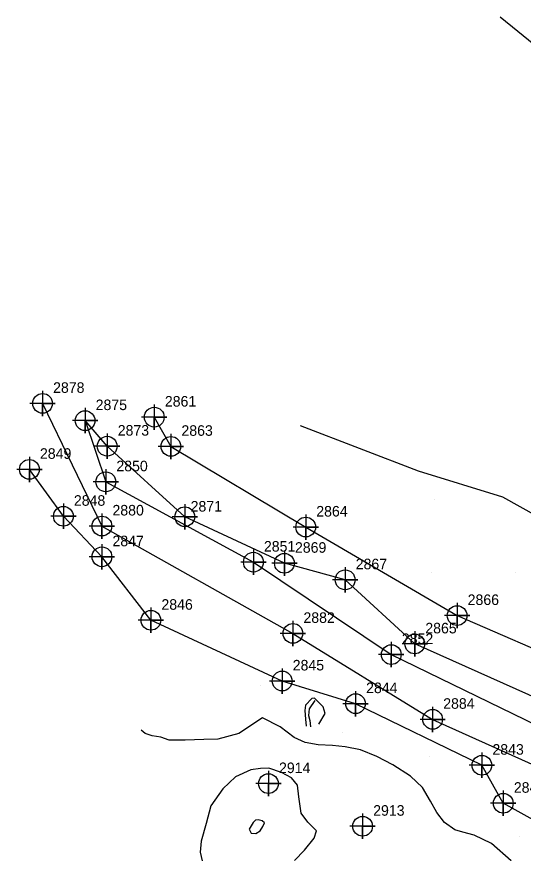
# Model space of a CAD drawing. Extents: x 2062781 to 2066835, y 358981 to 366501.
# Drawn here: x 2064918.8 to 2065038.8, y 363793 to 363991.2 of the extents above; entities that cross this region are included whole.
import ezdxf

# ---------------------------------------------------------------- set-up
doc = ezdxf.new("R2010")
doc.units = 0
for name, color, linetype in [('Exist DTM Breakline', 7, 'Continuous'), ('Exist DTM Breakline Cogo Number', 7, 'Continuous'), ('Exist DTM Breakline Cogo Point CELL', 7, 'Continuous'), ('Exist DTM Regular Point CELL', 7, 'Continuous'), ('Exist DTM Regular Point Cogo Number', 7, 'Continuous'), ('Exist DTM Ridgeline', 7, 'Continuous'), ('Exist DTM Ridgeline Cogo Number', 7, 'Continuous'), ('Exist DTM Ridgeline Cogo Point CELL', 7, 'Continuous'), ('PH Exist DTM Breakline', 7, 'Continuous'), ('PH Exist DTM Point', 7, 'Continuous')]:
    doc.layers.add(name, color=color, linetype=linetype)

msp = doc.modelspace()

# ---------------------------------------------------------------- linework, layer by layer
at = {"layer": 'Exist DTM Breakline'}
for points in [[(2064974.86, 363861.97), (2065007.56, 363840.08), (2065047.97, 363820.45), (2065070.8, 363805.63), (2065084.69, 363800.15), (2065086.73, 363797.57), (2065089.49, 363804.63), (2065066.62, 363815.25), (2065058.1, 363816.65), (2065054.81, 363819.18), (2065046.16, 363827.87), (2065013.12, 363842.6), (2064996.62, 363857.78), (2064982.22, 363861.7), (2064958.61, 363872.73), (2064940.21, 363889.44), (2064934.98, 363895.49), (2064939.89, 363881)], [(2065082.89, 363742.04), (2065080.94, 363749.78), (2065088.43, 363762.97), (2065071.56, 363776.19), (2065062.94, 363785.19), (2065063.32, 363796.1), (2065047.16, 363802.91), (2065041.87, 363800.55), (2065034.1, 363804.85), (2065029.03, 363813.86), (2064999.08, 363828.45), (2064981.69, 363833.82), (2064950.57, 363848.2), (2064938.96, 363863.24), (2064929.82, 363872.83), (2064921.77, 363883.95)], [(2064939.89, 363881), (2064974.86, 363861.97)]]:
    msp.add_lwpolyline(points, dxfattribs=at)
at = {"layer": 'Exist DTM Breakline Cogo Point CELL'}
for points in [[(2064934.98, 363898.49), (2064934.98, 363892.49), (2064934.98, 363895.49), (2064937.98, 363895.49), (2064931.98, 363895.49)], [(2064934.98, 363898.49), (2064934.98, 363892.49), (2064934.98, 363895.49), (2064937.98, 363895.49), (2064931.98, 363895.49)], [(2064934.98, 363898.49), (2064934.98, 363892.49), (2064934.98, 363895.49), (2064937.98, 363895.49), (2064931.98, 363895.49)], [(2064940.21, 363892.44), (2064940.21, 363886.44), (2064940.21, 363889.44), (2064943.21, 363889.44), (2064937.21, 363889.44)], [(2064940.21, 363892.44), (2064940.21, 363886.44), (2064940.21, 363889.44), (2064943.21, 363889.44), (2064937.21, 363889.44)], [(2064940.21, 363892.44), (2064940.21, 363886.44), (2064940.21, 363889.44), (2064943.21, 363889.44), (2064937.21, 363889.44)], [(2064921.77, 363886.95), (2064921.77, 363880.95), (2064921.77, 363883.95), (2064924.77, 363883.95), (2064918.77, 363883.95)], [(2064921.77, 363886.95), (2064921.77, 363880.95), (2064921.77, 363883.95), (2064924.77, 363883.95), (2064918.77, 363883.95)], [(2064921.77, 363886.95), (2064921.77, 363880.95), (2064921.77, 363883.95), (2064924.77, 363883.95), (2064918.77, 363883.95)], [(2064939.89, 363884), (2064939.89, 363878), (2064939.89, 363881), (2064942.89, 363881), (2064936.89, 363881)], [(2064939.89, 363884), (2064939.89, 363878), (2064939.89, 363881), (2064942.89, 363881), (2064936.89, 363881)], [(2064939.89, 363884), (2064939.89, 363878), (2064939.89, 363881), (2064942.89, 363881), (2064936.89, 363881)], [(2064929.82, 363875.83), (2064929.82, 363869.83), (2064929.82, 363872.83), (2064932.82, 363872.83), (2064926.82, 363872.83)], [(2064929.82, 363875.83), (2064929.82, 363869.83), (2064929.82, 363872.83), (2064932.82, 363872.83), (2064926.82, 363872.83)], [(2064929.82, 363875.83), (2064929.82, 363869.83), (2064929.82, 363872.83), (2064932.82, 363872.83), (2064926.82, 363872.83)], [(2064958.61, 363875.73), (2064958.61, 363869.73), (2064958.61, 363872.73), (2064961.61, 363872.73), (2064955.61, 363872.73)], [(2064958.61, 363875.73), (2064958.61, 363869.73), (2064958.61, 363872.73), (2064961.61, 363872.73), (2064955.61, 363872.73)], [(2064958.61, 363875.73), (2064958.61, 363869.73), (2064958.61, 363872.73), (2064961.61, 363872.73), (2064955.61, 363872.73)], [(2064938.96, 363866.24), (2064938.96, 363860.24), (2064938.96, 363863.24), (2064941.96, 363863.24), (2064935.96, 363863.24)], [(2064938.96, 363866.24), (2064938.96, 363860.24), (2064938.96, 363863.24), (2064941.96, 363863.24), (2064935.96, 363863.24)], [(2064938.96, 363866.24), (2064938.96, 363860.24), (2064938.96, 363863.24), (2064941.96, 363863.24), (2064935.96, 363863.24)], [(2064974.86, 363864.97), (2064974.86, 363858.97), (2064974.86, 363861.97), (2064977.86, 363861.97), (2064971.86, 363861.97)], [(2064974.86, 363864.97), (2064974.86, 363858.97), (2064974.86, 363861.97), (2064977.86, 363861.97), (2064971.86, 363861.97)], [(2064974.86, 363864.97), (2064974.86, 363858.97), (2064974.86, 363861.97), (2064977.86, 363861.97), (2064971.86, 363861.97)], [(2064982.22, 363864.7), (2064982.22, 363858.7), (2064982.22, 363861.7), (2064985.22, 363861.7), (2064979.22, 363861.7)], [(2064982.22, 363864.7), (2064982.22, 363858.7), (2064982.22, 363861.7), (2064985.22, 363861.7), (2064979.22, 363861.7)], [(2064982.22, 363864.7), (2064982.22, 363858.7), (2064982.22, 363861.7), (2064985.22, 363861.7), (2064979.22, 363861.7)], [(2064996.62, 363860.78), (2064996.62, 363854.78), (2064996.62, 363857.78), (2064999.62, 363857.78), (2064993.62, 363857.78)], [(2064996.62, 363860.78), (2064996.62, 363854.78), (2064996.62, 363857.78), (2064999.62, 363857.78), (2064993.62, 363857.78)], [(2064996.62, 363860.78), (2064996.62, 363854.78), (2064996.62, 363857.78), (2064999.62, 363857.78), (2064993.62, 363857.78)], [(2064950.57, 363851.2), (2064950.57, 363845.2), (2064950.57, 363848.2), (2064953.57, 363848.2), (2064947.57, 363848.2)], [(2064950.57, 363851.2), (2064950.57, 363845.2), (2064950.57, 363848.2), (2064953.57, 363848.2), (2064947.57, 363848.2)], [(2064950.57, 363851.2), (2064950.57, 363845.2), (2064950.57, 363848.2), (2064953.57, 363848.2), (2064947.57, 363848.2)], [(2065013.12, 363845.6), (2065013.12, 363839.6), (2065013.12, 363842.6), (2065016.12, 363842.6), (2065010.12, 363842.6)], [(2065013.12, 363845.6), (2065013.12, 363839.6), (2065013.12, 363842.6), (2065016.12, 363842.6), (2065010.12, 363842.6)], [(2065013.12, 363845.6), (2065013.12, 363839.6), (2065013.12, 363842.6), (2065016.12, 363842.6), (2065010.12, 363842.6)], [(2065007.56, 363843.08), (2065007.56, 363837.08), (2065007.56, 363840.08), (2065010.56, 363840.08), (2065004.56, 363840.08)], [(2065007.56, 363843.08), (2065007.56, 363837.08), (2065007.56, 363840.08), (2065010.56, 363840.08), (2065004.56, 363840.08)], [(2065007.56, 363843.08), (2065007.56, 363837.08), (2065007.56, 363840.08), (2065010.56, 363840.08), (2065004.56, 363840.08)], [(2064981.69, 363836.82), (2064981.69, 363830.82), (2064981.69, 363833.82), (2064984.69, 363833.82), (2064978.69, 363833.82)], [(2064981.69, 363836.82), (2064981.69, 363830.82), (2064981.69, 363833.82), (2064984.69, 363833.82), (2064978.69, 363833.82)], [(2064981.69, 363836.82), (2064981.69, 363830.82), (2064981.69, 363833.82), (2064984.69, 363833.82), (2064978.69, 363833.82)], [(2064999.08, 363831.45), (2064999.08, 363825.45), (2064999.08, 363828.45), (2065002.08, 363828.45), (2064996.08, 363828.45)], [(2064999.08, 363831.45), (2064999.08, 363825.45), (2064999.08, 363828.45), (2065002.08, 363828.45), (2064996.08, 363828.45)], [(2064999.08, 363831.45), (2064999.08, 363825.45), (2064999.08, 363828.45), (2065002.08, 363828.45), (2064996.08, 363828.45)], [(2065029.03, 363816.86), (2065029.03, 363810.86), (2065029.03, 363813.86), (2065032.03, 363813.86), (2065026.03, 363813.86)], [(2065029.03, 363816.86), (2065029.03, 363810.86), (2065029.03, 363813.86), (2065032.03, 363813.86), (2065026.03, 363813.86)], [(2065029.03, 363816.86), (2065029.03, 363810.86), (2065029.03, 363813.86), (2065032.03, 363813.86), (2065026.03, 363813.86)], [(2065034.1, 363807.85), (2065034.1, 363801.85), (2065034.1, 363804.85), (2065037.1, 363804.85), (2065031.1, 363804.85)], [(2065034.1, 363807.85), (2065034.1, 363801.85), (2065034.1, 363804.85), (2065037.1, 363804.85), (2065031.1, 363804.85)], [(2065034.1, 363807.85), (2065034.1, 363801.85), (2065034.1, 363804.85), (2065037.1, 363804.85), (2065031.1, 363804.85)]]:
    msp.add_lwpolyline(points, dxfattribs=at)
for centre in [(2064934.98, 363895.49), (2064934.98, 363895.49), (2064934.98, 363895.49), (2064940.21, 363889.44), (2064940.21, 363889.44), (2064940.21, 363889.44), (2064921.77, 363883.95), (2064921.77, 363883.95), (2064921.77, 363883.95), (2064939.89, 363881), (2064939.89, 363881), (2064939.89, 363881), (2064929.82, 363872.83), (2064929.82, 363872.83), (2064929.82, 363872.83), (2064958.61, 363872.73), (2064958.61, 363872.73), (2064958.61, 363872.73), (2064938.96, 363863.24), (2064938.96, 363863.24), (2064938.96, 363863.24), (2064974.86, 363861.97), (2064974.86, 363861.97), (2064974.86, 363861.97), (2064982.22, 363861.7), (2064982.22, 363861.7), (2064982.22, 363861.7), (2064996.62, 363857.78), (2064996.62, 363857.78), (2064996.62, 363857.78), (2064950.57, 363848.2), (2064950.57, 363848.2), (2064950.57, 363848.2), (2065013.12, 363842.6), (2065013.12, 363842.6), (2065013.12, 363842.6), (2065007.56, 363840.08), (2065007.56, 363840.08), (2065007.56, 363840.08), (2064981.69, 363833.82), (2064981.69, 363833.82), (2064981.69, 363833.82), (2064999.08, 363828.45), (2064999.08, 363828.45), (2064999.08, 363828.45), (2065029.03, 363813.86), (2065029.03, 363813.86), (2065029.03, 363813.86), (2065034.1, 363804.85), (2065034.1, 363804.85), (2065034.1, 363804.85)]:
    msp.add_circle(centre, 2.34, dxfattribs=at)
at = {"layer": 'Exist DTM Regular Point CELL'}
for points in [[(2064978.44, 363812.51), (2064978.44, 363806.51), (2064978.44, 363809.51), (2064981.44, 363809.51), (2064975.44, 363809.51)], [(2065000.76, 363802.41), (2065000.76, 363796.41), (2065000.76, 363799.41), (2065003.76, 363799.41), (2064997.76, 363799.41)]]:
    msp.add_lwpolyline(points, dxfattribs=at)
for centre in [(2064978.44, 363809.51), (2065000.76, 363799.41)]:
    msp.add_circle(centre, 2.34, dxfattribs=at)
at = {"layer": 'Exist DTM Ridgeline'}
for points in [[(2064924.89, 363899.58), (2064938.96, 363870.53), (2064984.23, 363845.09), (2065017.36, 363824.74), (2065048.61, 363810.63), (2065069.79, 363799.9), (2065082.53, 363775.7), (2065094.19, 363768.5), (2065085.54, 363749.91)], [(2064951.38, 363896.32), (2064955.31, 363889.4), (2064987.27, 363870.28), (2065023.16, 363849.32), (2065051.23, 363837.17), (2065091.18, 363813.74), (2065101.41, 363806.63), (2065102.38, 363786.44), (2065107.69, 363763.06), (2065094.48, 363729.51), (2065086.75, 363709.39), (2065068.76, 363676.11), (2065053.6, 363649.96), (2065038.28, 363628.65), (2065013.28, 363639.59), (2065001.24, 363642.2)]]:
    msp.add_lwpolyline(points, dxfattribs=at)
at = {"layer": 'Exist DTM Ridgeline Cogo Point CELL'}
for points in [[(2064924.89, 363902.58), (2064924.89, 363896.58), (2064924.89, 363899.58), (2064927.89, 363899.58), (2064921.89, 363899.58)], [(2064924.89, 363902.58), (2064924.89, 363896.58), (2064924.89, 363899.58), (2064927.89, 363899.58), (2064921.89, 363899.58)], [(2064924.89, 363902.58), (2064924.89, 363896.58), (2064924.89, 363899.58), (2064927.89, 363899.58), (2064921.89, 363899.58)], [(2064951.38, 363899.32), (2064951.38, 363893.32), (2064951.38, 363896.32), (2064954.38, 363896.32), (2064948.38, 363896.32)], [(2064951.38, 363899.32), (2064951.38, 363893.32), (2064951.38, 363896.32), (2064954.38, 363896.32), (2064948.38, 363896.32)], [(2064951.38, 363899.32), (2064951.38, 363893.32), (2064951.38, 363896.32), (2064954.38, 363896.32), (2064948.38, 363896.32)], [(2064955.31, 363892.4), (2064955.31, 363886.4), (2064955.31, 363889.4), (2064958.31, 363889.4), (2064952.31, 363889.4)], [(2064955.31, 363892.4), (2064955.31, 363886.4), (2064955.31, 363889.4), (2064958.31, 363889.4), (2064952.31, 363889.4)], [(2064955.31, 363892.4), (2064955.31, 363886.4), (2064955.31, 363889.4), (2064958.31, 363889.4), (2064952.31, 363889.4)], [(2064938.96, 363873.53), (2064938.96, 363867.53), (2064938.96, 363870.53), (2064941.96, 363870.53), (2064935.96, 363870.53)], [(2064938.96, 363873.53), (2064938.96, 363867.53), (2064938.96, 363870.53), (2064941.96, 363870.53), (2064935.96, 363870.53)], [(2064938.96, 363873.53), (2064938.96, 363867.53), (2064938.96, 363870.53), (2064941.96, 363870.53), (2064935.96, 363870.53)], [(2064987.27, 363873.28), (2064987.27, 363867.28), (2064987.27, 363870.28), (2064990.27, 363870.28), (2064984.27, 363870.28)], [(2064987.27, 363873.28), (2064987.27, 363867.28), (2064987.27, 363870.28), (2064990.27, 363870.28), (2064984.27, 363870.28)], [(2064987.27, 363873.28), (2064987.27, 363867.28), (2064987.27, 363870.28), (2064990.27, 363870.28), (2064984.27, 363870.28)], [(2065023.16, 363852.32), (2065023.16, 363846.32), (2065023.16, 363849.32), (2065026.16, 363849.32), (2065020.16, 363849.32)], [(2065023.16, 363852.32), (2065023.16, 363846.32), (2065023.16, 363849.32), (2065026.16, 363849.32), (2065020.16, 363849.32)], [(2065023.16, 363852.32), (2065023.16, 363846.32), (2065023.16, 363849.32), (2065026.16, 363849.32), (2065020.16, 363849.32)], [(2064984.23, 363848.09), (2064984.23, 363842.09), (2064984.23, 363845.09), (2064987.23, 363845.09), (2064981.23, 363845.09)], [(2064984.23, 363848.09), (2064984.23, 363842.09), (2064984.23, 363845.09), (2064987.23, 363845.09), (2064981.23, 363845.09)], [(2064984.23, 363848.09), (2064984.23, 363842.09), (2064984.23, 363845.09), (2064987.23, 363845.09), (2064981.23, 363845.09)], [(2065017.36, 363827.74), (2065017.36, 363821.74), (2065017.36, 363824.74), (2065020.36, 363824.74), (2065014.36, 363824.74)], [(2065017.36, 363827.74), (2065017.36, 363821.74), (2065017.36, 363824.74), (2065020.36, 363824.74), (2065014.36, 363824.74)], [(2065017.36, 363827.74), (2065017.36, 363821.74), (2065017.36, 363824.74), (2065020.36, 363824.74), (2065014.36, 363824.74)]]:
    msp.add_lwpolyline(points, dxfattribs=at)
for centre in [(2064924.89, 363899.58), (2064924.89, 363899.58), (2064924.89, 363899.58), (2064951.38, 363896.32), (2064951.38, 363896.32), (2064951.38, 363896.32), (2064955.31, 363889.4), (2064955.31, 363889.4), (2064955.31, 363889.4), (2064938.96, 363870.53), (2064938.96, 363870.53), (2064938.96, 363870.53), (2064987.27, 363870.28), (2064987.27, 363870.28), (2064987.27, 363870.28), (2065023.16, 363849.32), (2065023.16, 363849.32), (2065023.16, 363849.32), (2064984.23, 363845.09), (2064984.23, 363845.09), (2064984.23, 363845.09), (2065017.36, 363824.74), (2065017.36, 363824.74), (2065017.36, 363824.74)]:
    msp.add_circle(centre, 2.34, dxfattribs=at)
at = {"layer": 'PH Exist DTM Breakline'}
for points in [[(2065033.37, 363991.17), (2065053.93, 363974.5), (2065074.96, 363965.7), (2065092.18, 363953.56), (2065111.44, 363937.31), (2065128.7, 363919.36), (2065144.86, 363903.16), (2065151.17, 363887.33), (2065152.18, 363869.92), (2065152.42, 363854.25), (2065149.56, 363837.9), (2065140.65, 363830.89), (2065128.26, 363828.97), (2065112.9, 363833.15), (2065102.17, 363841.61), (2065088.25, 363851.32), (2065062.79, 363861.32), (2065034.01, 363877.4), (2065014.01, 363883.51), (2064986.01, 363894.29)], [(2064985.89, 363832.49), (2064985.96, 363832.45)], [(2064990.34, 363823.56), (2064991.86, 363826.14), (2064991.38, 363827.73), (2064989.33, 363829.73), (2064988.72, 363829.69), (2064987.24, 363828.12), (2064987.06, 363826.81), (2064987.22, 363824.76), (2064987.39, 363823.12)], [(2064989.4, 363829.18), (2064988.11, 363827.26), (2064987.93, 363825.61), (2064988.28, 363824.48), (2064988.43, 363822.98)], [(2065035.97, 363791.21), (2065031.33, 363795.34), (2065027.19, 363797.34), (2065024.55, 363797.98), (2065022.58, 363798.54), (2065020.16, 363800.27), (2065018.37, 363802.66), (2065016.83, 363805.34), (2065014.92, 363808.57), (2065012.08, 363811.27), (2065007.94, 363813.95), (2065004.14, 363815.96), (2065000.22, 363817.5), (2064996.65, 363818.26), (2064993.62, 363818.51), (2064990.23, 363818.72), (2064987.13, 363819.26), (2064984.55, 363820.46), (2064981.22, 363822.99), (2064976.99, 363825.06), (2064971.42, 363821.38), (2064966.44, 363820.07), (2064963.12, 363819.96), (2064958.67, 363819.83), (2064954.9, 363819.8), (2064952.94, 363820.48), (2064950.88, 363820.86), (2064949.23, 363821.38), (2064948.27, 363822.14)], [(2064974.26, 363812.78), (2064970.64, 363811.12), (2064967.59, 363808.26), (2064964.81, 363804.28), (2064963.65, 363800.03), (2064962.49, 363795.9), (2064962.27, 363793.29), (2064963.06, 363789.89)], [(2064984.61, 363791.32), (2064986.97, 363793.75), (2064989.25, 363796.56), (2064989.83, 363798.33), (2064987.78, 363800.42), (2064986.19, 363802.54), (2064985.62, 363806.35), (2064985.36, 363809.16), (2064983.88, 363810.86), (2064981.5, 363812.16), (2064978.49, 363813.15), (2064976.58, 363813.12), (2064974.26, 363812.78)], [(2064974.85, 363800.31), (2064973.88, 363798.69), (2064974.31, 363797.74), (2064975.46, 363797.68), (2064976.45, 363798.33), (2064977.13, 363799.32), (2064977.47, 363800.19), (2064976.93, 363800.71), (2064975.98, 363800.97), (2064975.37, 363800.83), (2064974.85, 363800.31)]]:
    msp.add_lwpolyline(points, dxfattribs=at)
at = {"layer": 'PH Exist DTM Point'}
for p, q in [((2065017.85, 363876.76), (2065017.85, 363876.76)), ((2065017.11, 363859.52), (2065017.11, 363859.52)), ((2065037.11, 363859.52), (2065037.11, 363859.52)), ((2064976.46, 363832.74), (2064976.46, 363832.74)), ((2064996.1, 363821.57), (2064996.1, 363821.57)), ((2065016.7, 363816.01), (2065016.7, 363816.01)), ((2065037.94, 363797.04), (2065037.94, 363797.04))]:
    msp.add_line(p, q, dxfattribs=at)

# ---------------------------------------------------------------- texts
at = {"layer": 'Exist DTM Breakline Cogo Number'}
for s, p in [('2875', (2064937.48, 363897.99)), ('2875', (2064937.48, 363897.99)), ('2875', (2064937.48, 363897.99)), ('2873', (2064942.71, 363891.94)), ('2873', (2064942.71, 363891.94)), ('2873', (2064942.71, 363891.94)), ('2849', (2064924.27, 363886.45)), ('2849', (2064924.27, 363886.45)), ('2849', (2064924.27, 363886.45)), ('2850', (2064942.39, 363883.5)), ('2850', (2064942.39, 363883.5)), ('2850', (2064942.39, 363883.5)), ('2848', (2064932.32, 363875.33)), ('2848', (2064932.32, 363875.33)), ('2848', (2064932.32, 363875.33)), ('2871', (2064959.99, 363873.96)), ('2871', (2064959.99, 363873.96)), ('2871', (2064959.99, 363873.96)), ('2847', (2064941.46, 363865.74)), ('2847', (2064941.46, 363865.74)), ('2847', (2064941.46, 363865.74)), ('2851', (2064977.36, 363864.47)), ('2851', (2064977.36, 363864.47)), ('2851', (2064977.36, 363864.47)), ('2869', (2064984.72, 363864.2)), ('2869', (2064984.72, 363864.2)), ('2869', (2064984.72, 363864.2)), ('2867', (2064999.12, 363860.28)), ('2867', (2064999.12, 363860.28)), ('2867', (2064999.12, 363860.28)), ('2846', (2064953.07, 363850.7)), ('2846', (2064953.07, 363850.7)), ('2846', (2064953.07, 363850.7)), ('2865', (2065015.62, 363845.1)), ('2865', (2065015.62, 363845.1)), ('2865', (2065015.62, 363845.1)), ('2852', (2065010.06, 363842.58)), ('2852', (2065010.06, 363842.58)), ('2852', (2065010.06, 363842.58)), ('2845', (2064984.19, 363836.32)), ('2845', (2064984.19, 363836.32)), ('2845', (2064984.19, 363836.32)), ('2844', (2065001.58, 363830.95)), ('2844', (2065001.58, 363830.95)), ('2844', (2065001.58, 363830.95)), ('2843', (2065031.53, 363816.36)), ('2843', (2065031.53, 363816.36)), ('2843', (2065031.53, 363816.36)), ('2842', (2065036.6, 363807.35)), ('2842', (2065036.6, 363807.35)), ('2842', (2065036.6, 363807.35))]:
    msp.add_text(s, height=2.5, dxfattribs=at).set_placement(p)
at = {"layer": 'Exist DTM Regular Point Cogo Number'}
for s, p in [('2914', (2064980.94, 363812.01)), ('2914', (2064980.94, 363812.01)), ('2914', (2064980.94, 363812.01)), ('2913', (2065003.26, 363801.91)), ('2913', (2065003.26, 363801.91)), ('2913', (2065003.26, 363801.91))]:
    msp.add_text(s, height=2.5, dxfattribs=at).set_placement(p)
at = {"layer": 'Exist DTM Ridgeline Cogo Number'}
for s, p in [('2878', (2064927.39, 363902.08)), ('2878', (2064927.39, 363902.08)), ('2878', (2064927.39, 363902.08)), ('2861', (2064953.88, 363898.82)), ('2861', (2064953.88, 363898.82)), ('2861', (2064953.88, 363898.82)), ('2863', (2064957.81, 363891.9)), ('2863', (2064957.81, 363891.9)), ('2863', (2064957.81, 363891.9)), ('2880', (2064941.46, 363873.03)), ('2880', (2064941.46, 363873.03)), ('2880', (2064941.46, 363873.03)), ('2864', (2064989.77, 363872.78)), ('2864', (2064989.77, 363872.78)), ('2864', (2064989.77, 363872.78)), ('2866', (2065025.66, 363851.82)), ('2866', (2065025.66, 363851.82)), ('2866', (2065025.66, 363851.82)), ('2882', (2064986.73, 363847.59)), ('2882', (2064986.73, 363847.59)), ('2882', (2064986.73, 363847.59)), ('2884', (2065019.86, 363827.24)), ('2884', (2065019.86, 363827.24)), ('2884', (2065019.86, 363827.24))]:
    msp.add_text(s, height=2.5, dxfattribs=at).set_placement(p)

doc.saveas('drawing.dxf')
